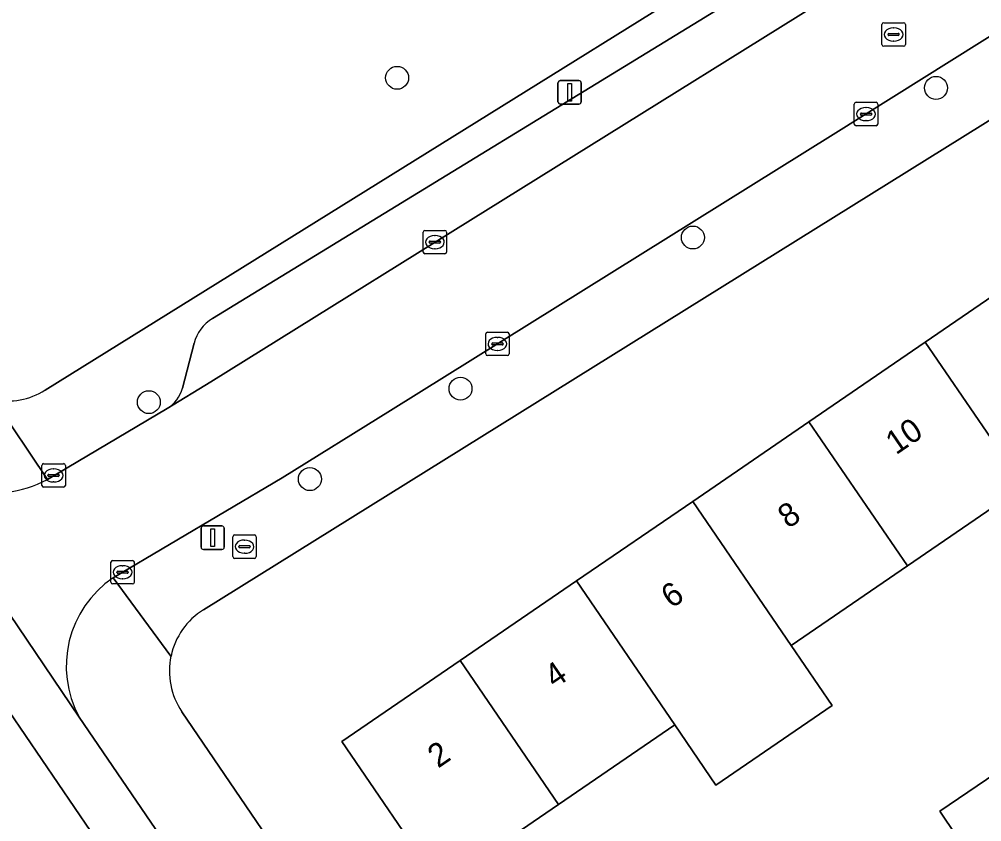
# Model space of a CAD drawing. Extents: x 160030 to 160839, y 385325 to 386450.
# Drawn here: x 160083.32 to 160124.38, y 386047.45 to 386081.67 of the extents above; entities that cross this region are included whole.
import ezdxf

# ---------------------------------------------------------------- set-up
doc = ezdxf.new("R2010")
doc.units = 0
for name, color, linetype in [('IMGEO_Berm_groen', 7, 'Continuous'), ('IMGEO_Boom', 7, 'Continuous'), ('IMGEO_Brandkraan', 7, 'Continuous'), ('IMGEO_Erf', 7, 'Continuous'), ('IMGEO_Fietspad_gesloten', 7, 'Continuous'), ('IMGEO_Kolk', 7, 'Continuous'), ('IMGEO_Lichtmast', 7, 'Continuous'), ('IMGEO_Pand', 7, 'Continuous'), ('IMGEO_Pand_nummerreeks', 7, 'Continuous'), ('IMGEO_Parkeervlak_open', 7, 'Continuous'), ('IMGEO_Rijbaan_lokaal_open', 7, 'Continuous'), ('IMGEO_Rioolput', 7, 'Continuous'), ('IMGEO_Voetpad_open', 7, 'Continuous')]:
    doc.layers.add(name, color=color, linetype=linetype)

msp = doc.modelspace()

# ---------------------------------------------------------------- linework, layer by layer
at = {"layer": 'IMGEO_Berm_groen'}
msp.add_lwpolyline([(160087.921, 386040.091), (160088.391, 386039.537), (160096.46, 386027.657), (160096.8, 386027.162), (160097.001, 386027.299), (160098.913, 386028.61), (160082.886, 386052.153)], dxfattribs=at)
at = {"layer": 'IMGEO_Boom'}
for centre in [(160099.441, 386079.169), (160122.429, 386078.74), (160112.058, 386072.359), (160102.145, 386065.915), (160088.85, 386065.339), (160095.719, 386062.058)]:
    msp.add_circle(centre, 0.489, dxfattribs=at)
at = {"layer": 'IMGEO_Brandkraan'}
for p, q in [((160092.431, 386058.751), (160092.431, 386059.603)), ((160092.506, 386059.677), (160093.358, 386059.677)), ((160092.919, 386059.457), (160092.944, 386059.457)), ((160093.432, 386059.603), (160093.432, 386058.751)), ((160092.69, 386059.171), (160092.69, 386059.183)), ((160093.128, 386059.134), (160092.73, 386059.134)), ((160092.733, 386059.22), (160093.131, 386059.22)), ((160093.174, 386059.183), (160093.174, 386059.171)), ((160093.358, 386058.677), (160092.506, 386058.677)), ((160092.942, 386058.897), (160092.917, 386058.897))]:
    msp.add_line(p, q, dxfattribs=at)
for points in [[(160092.431, 386058.751), (160092.431, 386059.603)], [(160092.506, 386059.677), (160093.358, 386059.677)], [(160093.432, 386059.603), (160093.432, 386058.751)], [(160093.358, 386058.677), (160092.506, 386058.677)]]:
    msp.add_lwpolyline(points, dxfattribs=at)
for centre, radius, start, end in [((160092.508, 386059.601), 0.0765, 91.552, 178.448), ((160092.508, 386059.601), 0.0765, 91.552, 178.448), ((160093.356, 386059.601), 0.0765, 1.552, 88.448), ((160093.356, 386059.601), 0.0765, 1.552, 88.448), ((160092.73, 386059.18), 0.0403, 85.8775, 175.7526), ((160092.727, 386059.17), 0.0366, 178.938, 274.7102), ((160093.131, 386059.177), 0.043, 264.8664, 352.4533), ((160093.135, 386059.182), 0.0386, 1.7309, 96.639), ((160092.508, 386058.753), 0.0765, 181.552, 268.448), ((160092.508, 386058.753), 0.0765, 181.552, 268.448), ((160093.356, 386058.753), 0.0765, 271.552, 358.448), ((160093.356, 386058.753), 0.0765, 271.552, 358.448)]:
    msp.add_arc(centre, radius, start, end, dxfattribs=at)
for centre, major_axis, ratio, start_param, end_param in [((160092.918, 386059.177), (-0.387, 0.002), 0.722429, 4.712389, 7.853982), ((160092.943, 386059.177), (-0.39, 0.002), 0.717154, 1.570796, 4.712389)]:
    msp.add_ellipse(centre, major_axis=major_axis, ratio=ratio, start_param=start_param, end_param=end_param, dxfattribs=at)
at = {"layer": 'IMGEO_Erf'}
for points in [[(160084.42, 386065.846), (160176.734, 386123.221), (160178.023, 386124.022), (160157.455, 386157.125), (160150.164, 386152.647), (160150.883, 386143.318), (160152.373, 386143.42), (160152.515, 386141.297), (160158.323, 386143.987), (160162.274, 386135.532), (160155.31, 386132.282), (160155.906, 386124.482), (160152.696, 386124.235), (160153.54, 386113.58), (160143.628, 386112.876), (160142.77, 386123.45), (160146.539, 386123.756), (160145.919, 386131.396), (160138.538, 386133.5)], [(160159.187, 386098.82), (160091.182, 386056.49)], [(160126.17, 386061.754), (160121.209, 386058.361), (160116.249, 386054.968), (160118.001, 386052.406), (160113.04, 386049.013), (160111.288, 386051.575), (160106.327, 386048.181), (160101.277, 386044.727), (160097.076, 386050.867), (160102.127, 386054.322), (160107.088, 386057.715), (160112.049, 386061.109), (160117.009, 386064.502), (160121.97, 386067.895), (160126.931, 386071.288)], [(160090.259, 386052.141), (160103.879, 386032.138), (160107.902, 386034.877), (160106.518, 386036.9), (160110.632, 386039.714), (160112.016, 386037.691), (160113.966, 386039.191), (160112.666, 386041.11), (160116.657, 386043.813), (160120.621, 386046.498), (160121.915, 386044.589), (160123.992, 386045.822), (160122.587, 386047.896), (160126.575, 386050.597), (160130.542, 386053.284), (160131.941, 386051.219), (160133.921, 386052.599), (160132.739, 386054.344), (160136.731, 386057.047), (160140.616, 386059.678), (160141.757, 386058.009), (160143.764, 386059.497), (160142.429, 386061.468), (160146.42, 386064.171)]]:
    msp.add_lwpolyline(points, dxfattribs=at)
for centre, radius, start, end in [((160082.835, 386068.375), 2.984, 258.1609, 302.0722), ((160092.807, 386053.874), 3.079, 121.8413, 168.0426), ((160092.803, 386053.871), 3.077, 167.9757, 214.2163)]:
    msp.add_arc(centre, radius, start, end, dxfattribs=at)
at = {"layer": 'IMGEO_Fietspad_gesloten'}
for points in [[(160105.869, 386022.573), (160104.519, 386024.566), (160099.287, 386032.274), (160097.57, 386034.788), (160092.471, 386042.253), (160090.773, 386044.738), (160085.878, 386051.905), (160078.052, 386063.462), (160077.051, 386064.935), (160075.583, 386067.097), (160069.843, 386075.548), (160068.155, 386078.032), (160049.286, 386105.742)], [(160047.044, 386104.884), (160049.131, 386101.863), (160061.141, 386084.196), (160061.352, 386083.886), (160062.027, 386082.894), (160075.985, 386062.362), (160082.886, 386052.153), (160098.913, 386028.61), (160098.973, 386028.522), (160099.648, 386027.53), (160113.486, 386007.198), (160118.645, 385999.609), (160136.295, 385973.586), (160136.648, 385973.065), (160137.081, 385972.428), (160137.322, 385972.072), (160141.694, 385965.572)]]:
    msp.add_lwpolyline(points, dxfattribs=at)
at = {"layer": 'IMGEO_Kolk'}
for p, q in [((160118.944, 386077.198), (160118.944, 386078.05)), ((160119.019, 386078.124), (160119.871, 386078.124)), ((160119.432, 386077.904), (160119.457, 386077.904)), ((160119.945, 386078.05), (160119.945, 386077.198)), ((160119.203, 386077.618), (160119.203, 386077.63)), ((160119.641, 386077.581), (160119.243, 386077.581)), ((160119.246, 386077.667), (160119.644, 386077.667)), ((160119.687, 386077.63), (160119.687, 386077.618)), ((160119.871, 386077.124), (160119.019, 386077.124)), ((160119.455, 386077.344), (160119.43, 386077.344)), ((160100.552, 386071.737), (160100.552, 386072.589)), ((160100.627, 386072.663), (160101.479, 386072.663)), ((160101.553, 386072.589), (160101.553, 386071.737)), ((160100.811, 386072.157), (160100.811, 386072.169)), ((160101.249, 386072.12), (160100.851, 386072.12)), ((160100.854, 386072.206), (160101.252, 386072.206)), ((160101.04, 386072.443), (160101.065, 386072.443)), ((160101.295, 386072.169), (160101.295, 386072.157)), ((160101.063, 386071.883), (160101.038, 386071.883)), ((160101.479, 386071.663), (160100.627, 386071.663)), ((160103.219, 386067.396), (160103.219, 386068.248)), ((160103.294, 386068.322), (160104.146, 386068.322)), ((160103.707, 386068.102), (160103.732, 386068.102)), ((160104.22, 386068.248), (160104.22, 386067.396)), ((160103.478, 386067.816), (160103.478, 386067.828)), ((160103.916, 386067.779), (160103.518, 386067.779)), ((160103.521, 386067.865), (160103.919, 386067.865)), ((160103.962, 386067.828), (160103.962, 386067.816)), ((160104.146, 386067.322), (160103.294, 386067.322)), ((160103.73, 386067.542), (160103.705, 386067.542)), ((160084.362, 386062.716), (160085.214, 386062.716)), ((160084.287, 386061.79), (160084.287, 386062.642)), ((160084.589, 386062.259), (160084.987, 386062.259)), ((160084.775, 386062.496), (160084.8, 386062.496)), ((160085.288, 386062.642), (160085.288, 386061.79)), ((160084.546, 386062.21), (160084.546, 386062.222)), ((160084.984, 386062.173), (160084.586, 386062.173)), ((160084.798, 386061.936), (160084.773, 386061.936)), ((160085.03, 386062.222), (160085.03, 386062.21)), ((160085.214, 386061.716), (160084.362, 386061.716)), ((160087.304, 386058.586), (160088.156, 386058.586)), ((160087.229, 386057.66), (160087.229, 386058.512)), ((160087.531, 386058.129), (160087.929, 386058.129)), ((160087.717, 386058.366), (160087.742, 386058.366)), ((160088.23, 386058.512), (160088.23, 386057.66)), ((160087.488, 386058.08), (160087.488, 386058.092)), ((160087.926, 386058.043), (160087.528, 386058.043)), ((160087.74, 386057.806), (160087.715, 386057.806)), ((160087.972, 386058.092), (160087.972, 386058.08)), ((160088.156, 386057.586), (160087.304, 386057.586))]:
    msp.add_line(p, q, dxfattribs=at)
for points in [[(160118.944, 386077.198), (160118.944, 386078.05)], [(160119.019, 386078.124), (160119.871, 386078.124)], [(160119.945, 386078.05), (160119.945, 386077.198)], [(160119.871, 386077.124), (160119.019, 386077.124)], [(160100.552, 386071.737), (160100.552, 386072.589)], [(160100.627, 386072.663), (160101.479, 386072.663)], [(160101.553, 386072.589), (160101.553, 386071.737)], [(160101.479, 386071.663), (160100.627, 386071.663)], [(160103.219, 386067.396), (160103.219, 386068.248)], [(160103.294, 386068.322), (160104.146, 386068.322)], [(160104.22, 386068.248), (160104.22, 386067.396)], [(160104.146, 386067.322), (160103.294, 386067.322)], [(160084.362, 386062.716), (160085.214, 386062.716)], [(160084.287, 386061.79), (160084.287, 386062.642)], [(160085.288, 386062.642), (160085.288, 386061.79)], [(160085.214, 386061.716), (160084.362, 386061.716)], [(160087.304, 386058.586), (160088.156, 386058.586)], [(160087.229, 386057.66), (160087.229, 386058.512)], [(160088.23, 386058.512), (160088.23, 386057.66)], [(160088.156, 386057.586), (160087.304, 386057.586)]]:
    msp.add_lwpolyline(points, dxfattribs=at)
for centre, radius, start, end in [((160119.021, 386078.048), 0.0765, 91.552, 178.448), ((160119.021, 386078.048), 0.0765, 91.552, 178.448), ((160119.869, 386078.048), 0.0765, 1.552, 88.448), ((160119.869, 386078.048), 0.0765, 1.552, 88.448), ((160119.243, 386077.627), 0.0403, 85.8775, 175.7526), ((160119.24, 386077.617), 0.0366, 178.938, 274.7102), ((160119.644, 386077.624), 0.043, 264.8664, 352.4533), ((160119.648, 386077.629), 0.0386, 1.7309, 96.639), ((160119.021, 386077.2), 0.0765, 181.552, 268.448), ((160119.021, 386077.2), 0.0765, 181.552, 268.448), ((160119.869, 386077.2), 0.0765, 271.552, 358.448), ((160119.869, 386077.2), 0.0765, 271.552, 358.448), ((160100.629, 386072.587), 0.0765, 91.552, 178.448), ((160100.629, 386072.587), 0.0765, 91.552, 178.448), ((160101.477, 386072.587), 0.0765, 1.552, 88.448), ((160101.477, 386072.587), 0.0765, 1.552, 88.448), ((160100.851, 386072.166), 0.0403, 85.8775, 175.7526), ((160100.848, 386072.156), 0.0366, 178.938, 274.7102), ((160101.252, 386072.163), 0.043, 264.8664, 352.4533), ((160101.256, 386072.168), 0.0386, 1.7309, 96.639), ((160100.629, 386071.739), 0.0765, 181.552, 268.448), ((160100.629, 386071.739), 0.0765, 181.552, 268.448), ((160101.477, 386071.739), 0.0765, 271.552, 358.448), ((160101.477, 386071.739), 0.0765, 271.552, 358.448), ((160103.296, 386068.246), 0.0765, 91.552, 178.448), ((160103.296, 386068.246), 0.0765, 91.552, 178.448), ((160104.144, 386068.246), 0.0765, 1.552, 88.448), ((160104.144, 386068.246), 0.0765, 1.552, 88.448), ((160103.518, 386067.825), 0.0403, 85.8775, 175.7526), ((160103.515, 386067.815), 0.0366, 178.938, 274.7102), ((160103.919, 386067.822), 0.043, 264.8664, 352.4533), ((160103.923, 386067.827), 0.0386, 1.7309, 96.639), ((160103.296, 386067.398), 0.0765, 181.552, 268.448), ((160103.296, 386067.398), 0.0765, 181.552, 268.448), ((160104.144, 386067.398), 0.0765, 271.552, 358.448), ((160104.144, 386067.398), 0.0765, 271.552, 358.448), ((160084.364, 386062.64), 0.0765, 91.552, 178.448), ((160084.364, 386062.64), 0.0765, 91.552, 178.448), ((160085.212, 386062.64), 0.0765, 1.552, 88.448), ((160085.212, 386062.64), 0.0765, 1.552, 88.448), ((160084.586, 386062.219), 0.0403, 85.8775, 175.7526), ((160084.991, 386062.221), 0.0386, 1.7309, 96.639), ((160084.583, 386062.209), 0.0366, 178.938, 274.7102), ((160084.987, 386062.216), 0.043, 264.8664, 352.4533), ((160084.364, 386061.792), 0.0765, 181.552, 268.448), ((160084.364, 386061.792), 0.0765, 181.552, 268.448), ((160085.212, 386061.792), 0.0765, 271.552, 358.448), ((160085.212, 386061.792), 0.0765, 271.552, 358.448), ((160087.306, 386058.51), 0.0765, 91.552, 178.448), ((160087.306, 386058.51), 0.0765, 91.552, 178.448), ((160088.154, 386058.51), 0.0765, 1.552, 88.448), ((160088.154, 386058.51), 0.0765, 1.552, 88.448), ((160087.528, 386058.089), 0.0403, 85.8775, 175.7526), ((160087.933, 386058.091), 0.0386, 1.7309, 96.639), ((160087.525, 386058.079), 0.0366, 178.938, 274.7102), ((160087.929, 386058.086), 0.043, 264.8664, 352.4533), ((160087.306, 386057.662), 0.0765, 181.552, 268.448), ((160087.306, 386057.662), 0.0765, 181.552, 268.448), ((160088.154, 386057.662), 0.0765, 271.552, 358.448), ((160088.154, 386057.662), 0.0765, 271.552, 358.448)]:
    msp.add_arc(centre, radius, start, end, dxfattribs=at)
for centre, major_axis, ratio, start_param, end_param in [((160119.431, 386077.624), (-0.387, 0.002), 0.722429, 4.712389, 7.853982), ((160119.456, 386077.624), (-0.39, 0.002), 0.717154, 1.570796, 4.712389), ((160101.039, 386072.163), (-0.387, 0.002), 0.722429, 4.712389, 7.853982), ((160101.064, 386072.163), (-0.39, 0.002), 0.717154, 1.570796, 4.712389), ((160103.706, 386067.822), (-0.387, 0.002), 0.722429, 4.712389, 7.853982), ((160103.731, 386067.822), (-0.39, 0.002), 0.717154, 1.570796, 4.712389), ((160084.774, 386062.216), (-0.387, 0.002), 0.722429, 4.712389, 7.853982), ((160084.799, 386062.216), (-0.39, 0.002), 0.717154, 1.570796, 4.712389), ((160087.716, 386058.086), (-0.387, 0.002), 0.722429, 4.712389, 7.853982), ((160087.741, 386058.086), (-0.39, 0.002), 0.717154, 1.570796, 4.712389)]:
    msp.add_ellipse(centre, major_axis=major_axis, ratio=ratio, start_param=start_param, end_param=end_param, dxfattribs=at)
at = {"layer": 'IMGEO_Lichtmast'}
for p, q in [((160106.303, 386078.149), (160106.303, 386078.949)), ((160106.303, 386078.949), (160106.303, 386078.149)), ((160106.403, 386079.049), (160107.193, 386079.049)), ((160107.193, 386079.049), (160106.403, 386079.049)), ((160107.293, 386078.949), (160107.293, 386078.149)), ((160107.293, 386078.149), (160107.293, 386078.949)), ((160107.193, 386078.049), (160106.403, 386078.049)), ((160106.403, 386078.049), (160107.193, 386078.049)), ((160091.079, 386059.159), (160091.079, 386059.959)), ((160091.079, 386059.959), (160091.079, 386059.159)), ((160091.179, 386060.059), (160091.969, 386060.059)), ((160091.969, 386060.059), (160091.179, 386060.059)), ((160092.069, 386059.959), (160092.069, 386059.159)), ((160092.069, 386059.159), (160092.069, 386059.959)), ((160091.969, 386059.059), (160091.179, 386059.059)), ((160091.179, 386059.059), (160091.969, 386059.059))]:
    msp.add_line(p, q, dxfattribs=at)
for points in [[(160106.723, 386078.924), (160106.873, 386078.924), (160106.873, 386078.174), (160106.723, 386078.174), (160106.723, 386078.924)], [(160091.499, 386059.934), (160091.649, 386059.934), (160091.649, 386059.184), (160091.499, 386059.184), (160091.499, 386059.934)]]:
    msp.add_lwpolyline(points, dxfattribs=at)
for centre, start, end in [((160106.403, 386078.949), 90, 180), ((160106.403, 386078.949), 90, 180), ((160107.193, 386078.949), 0, 90), ((160107.193, 386078.949), 360, 90), ((160106.403, 386078.149), 180, 270), ((160106.403, 386078.149), 180, 270), ((160107.193, 386078.149), 270, 0), ((160107.193, 386078.149), 270, 0), ((160091.179, 386059.959), 90, 180), ((160091.179, 386059.959), 90, 180), ((160091.969, 386059.959), 0, 90), ((160091.969, 386059.959), 360, 90), ((160091.179, 386059.159), 180, 270), ((160091.179, 386059.159), 180, 270), ((160091.969, 386059.159), 270, 0), ((160091.969, 386059.159), 270, 0)]:
    msp.add_arc(centre, 0.1, start, end, dxfattribs=at)
at = {"layer": 'IMGEO_Pand'}
for points in [[(160126.17, 386061.754), (160131.131, 386065.148), (160126.931, 386071.288), (160121.97, 386067.895)], [(160121.97, 386067.895), (160117.009, 386064.502), (160121.209, 386058.361), (160126.17, 386061.754)], [(160117.009, 386064.502), (160112.049, 386061.109), (160116.249, 386054.968), (160121.209, 386058.361)], [(160112.049, 386061.109), (160107.088, 386057.715), (160111.288, 386051.575), (160113.04, 386049.013), (160118.001, 386052.406), (160116.249, 386054.968)], [(160106.327, 386048.181), (160111.288, 386051.575), (160107.088, 386057.715), (160102.127, 386054.322)], [(160102.127, 386054.322), (160097.076, 386050.867), (160101.277, 386044.727), (160106.327, 386048.181)], [(160126.575, 386050.597), (160122.587, 386047.896), (160123.992, 386045.822), (160127.989, 386048.536)]]:
    msp.add_lwpolyline(points, close=True, dxfattribs=at)
at = {"layer": 'IMGEO_Parkeervlak_open'}
for points in [[(160173.94, 386119.899), (160173.658, 386119.745), (160158.816, 386110.505), (160141.308, 386099.614), (160125.143, 386089.555), (160116.215, 386083.984), (160091.559, 386068.903)], [(160089.637, 386065.068), (160091.499, 386066.209), (160119.45, 386083.623), (160146.18, 386100.226)], [(160090.778, 386067.851), (160090.279, 386065.937)]]:
    msp.add_lwpolyline(points, dxfattribs=at)
for centre, radius, start, end in [((160092.468, 386067.413), 1.745, 121.3658, 165.4541), ((160088.873, 386066.304), 1.454, 301.728, 345.3595)]:
    msp.add_arc(centre, radius, start, end, dxfattribs=at)
at = {"layer": 'IMGEO_Rijbaan_lokaal_open'}
for points in [[(160181.465, 386116.274), (160178.667, 386120.27), (160156.551, 386106.569), (160146.18, 386100.226), (160119.45, 386083.623), (160091.499, 386066.209), (160089.637, 386065.068), (160084.524, 386062.041)], [(160087.323, 386057.846), (160094.533, 386062.106), (160099.153, 386064.979), (160118.044, 386076.749), (160139.704, 386090.325), (160150.065, 386096.702), (160157.055, 386101.145), (160160.784, 386103.485), (160163.896, 386105.423), (160181.465, 386116.274)], [(160078.052, 386063.462), (160085.878, 386051.905)]]:
    msp.add_lwpolyline(points, dxfattribs=at)
for centre, radius, start, end in [((160082.131, 386066.592), 5.141, 217.4973, 297.7358), ((160089.868, 386054.081), 4.544, 124.052, 208.6074)]:
    msp.add_arc(centre, radius, start, end, dxfattribs=at)
at = {"layer": 'IMGEO_Rioolput'}
for p, q in [((160120.122, 386080.59), (160120.122, 386081.442)), ((160120.197, 386081.516), (160121.049, 386081.516)), ((160120.61, 386081.296), (160120.635, 386081.296)), ((160121.123, 386081.442), (160121.123, 386080.59)), ((160120.381, 386081.01), (160120.381, 386081.022)), ((160120.819, 386080.973), (160120.421, 386080.973)), ((160120.424, 386081.059), (160120.822, 386081.059)), ((160120.633, 386080.736), (160120.608, 386080.736)), ((160120.865, 386081.022), (160120.865, 386081.01)), ((160121.049, 386080.516), (160120.197, 386080.516))]:
    msp.add_line(p, q, dxfattribs=at)
for points in [[(160120.122, 386080.59), (160120.122, 386081.442)], [(160120.197, 386081.516), (160121.049, 386081.516)], [(160121.123, 386081.442), (160121.123, 386080.59)], [(160121.049, 386080.516), (160120.197, 386080.516)]]:
    msp.add_lwpolyline(points, dxfattribs=at)
for centre, radius, start, end in [((160120.199, 386081.44), 0.0765, 91.552, 178.448), ((160120.199, 386081.44), 0.0765, 91.552, 178.448), ((160121.047, 386081.44), 0.0765, 1.552, 88.448), ((160121.047, 386081.44), 0.0765, 1.552, 88.448), ((160120.421, 386081.019), 0.0403, 85.8775, 175.7526), ((160120.418, 386081.009), 0.0366, 178.938, 274.7102), ((160120.822, 386081.016), 0.043, 264.8664, 352.4533), ((160120.826, 386081.021), 0.0386, 1.7309, 96.639), ((160120.199, 386080.592), 0.0765, 181.552, 268.448), ((160120.199, 386080.592), 0.0765, 181.552, 268.448), ((160121.047, 386080.592), 0.0765, 271.552, 358.448), ((160121.047, 386080.592), 0.0765, 271.552, 358.448)]:
    msp.add_arc(centre, radius, start, end, dxfattribs=at)
for centre, major_axis, ratio, start_param, end_param in [((160120.609, 386081.016), (-0.387, 0.002), 0.722429, 4.712389, 7.853982), ((160120.634, 386081.016), (-0.39, 0.002), 0.717154, 1.570796, 4.712389)]:
    msp.add_ellipse(centre, major_axis=major_axis, ratio=ratio, start_param=start_param, end_param=end_param, dxfattribs=at)
at = {"layer": 'IMGEO_Voetpad_open'}
for points in [[(160178.667, 386120.27), (160176.734, 386123.221), (160084.42, 386065.846)], [(160159.187, 386098.82), (160160.445, 386099.596), (160157.186, 386101.085), (160157.055, 386101.145), (160150.065, 386096.702), (160139.704, 386090.325), (160118.044, 386076.749), (160099.153, 386064.979), (160094.533, 386062.106), (160087.323, 386057.846), (160089.794, 386054.512)], [(160091.182, 386056.49), (160159.187, 386098.82)], [(160091.559, 386068.903), (160116.215, 386083.984)], [(160090.279, 386065.937), (160090.778, 386067.851)], [(160084.524, 386062.041), (160082.223, 386065.454)], [(160082.223, 386065.454), (160084.524, 386062.041), (160089.637, 386065.068)], [(160089.794, 386054.512), (160087.323, 386057.846)], [(160117.111, 386012.705), (160104.787, 386030.805), (160103.879, 386032.138), (160090.259, 386052.141)], [(160085.878, 386051.905), (160090.773, 386044.738), (160092.904, 386046.187), (160094.583, 386043.668), (160092.471, 386042.253), (160097.57, 386034.788), (160099.702, 386036.211), (160101.433, 386033.786), (160099.287, 386032.274), (160104.519, 386024.566), (160106.376, 386025.858), (160107.758, 386023.856), (160105.869, 386022.573), (160111.431, 386014.367), (160113.367, 386015.629), (160114.678, 386013.628), (160112.809, 386012.335), (160113.781, 386010.901)]]:
    msp.add_lwpolyline(points, dxfattribs=at)
for centre, radius, start, end in [((160092.468, 386067.413), 1.745, 121.3658, 165.4541), ((160088.873, 386066.304), 1.454, 301.728, 345.3595), ((160082.835, 386068.375), 2.984, 258.1609, 302.0722), ((160082.131, 386066.592), 5.141, 217.4973, 297.7358), ((160089.868, 386054.081), 4.544, 124.052, 208.6074), ((160092.807, 386053.874), 3.079, 121.8413, 168.0426), ((160092.803, 386053.871), 3.077, 167.9757, 214.2163)]:
    msp.add_arc(centre, radius, start, end, dxfattribs=at)

# ---------------------------------------------------------------- texts
at = {"layer": 'IMGEO_Pand_nummerreeks'}
for s, rotation, p in [('10', 34.3732, (160120.722, 386063.068)), ('8', 34.3732, (160116.125, 386059.923)), ('6', 34.3717, (160111.144, 386056.516)), ('4', 34.3732, (160106.167, 386053.112)), ('2', 34.3732, (160101.187, 386049.706))]:
    msp.add_text(s, height=1, rotation=rotation, dxfattribs=at).set_placement(p)

doc.saveas('drawing.dxf')
